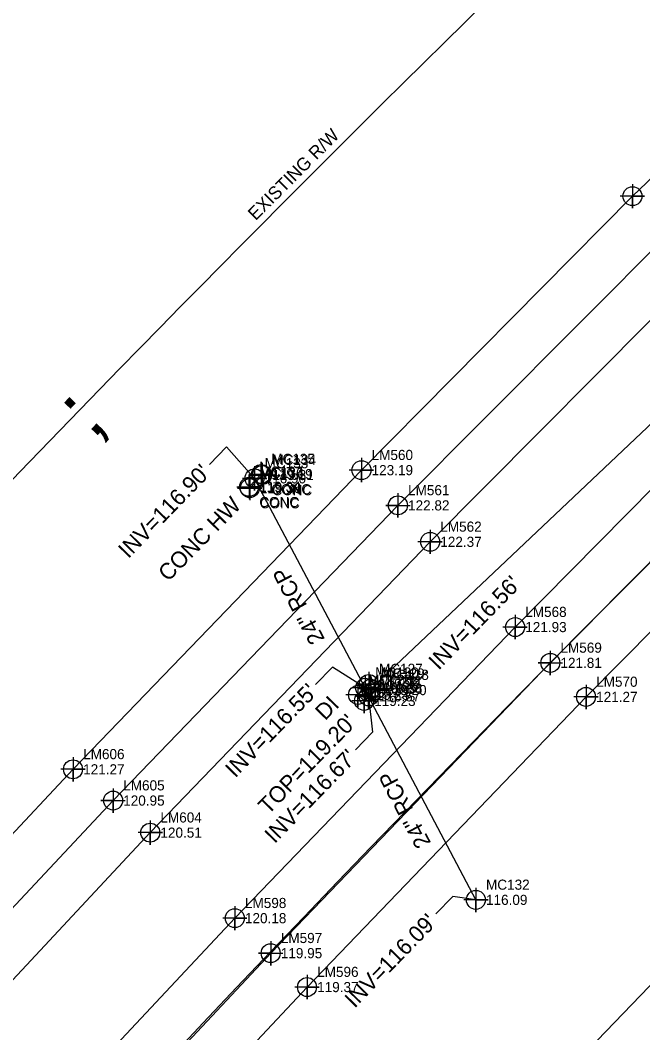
# Model space of a CAD drawing. Extents: x 2262665 to 2270527, y 505476 to 514960.
# Drawn here: x 2263849.8 to 2264003.5, y 506981.6 to 507231.5 of the extents above; entities that cross this region are included whole.
import ezdxf

# ---------------------------------------------------------------- set-up
doc = ezdxf.new("R2010")
doc.units = 0
for name, color, linetype in [('Exist Horizontal Alignment', 7, 'Continuous'), ('Exist Right of Way Control of Access CA Symbol CELL', 7, 'Continuous'), ('Exist Right of Way Control of Access Line', 7, 'Continuous'), ('Exist Right of Way Control of Access Line Text', 7, 'Continuous'), ('Exist Roads EOP', 7, 'Continuous'), ('Exist Roads EOP Cogo Elevation', 7, 'Continuous'), ('Exist Roads EOP Cogo Number', 7, 'Continuous'), ('Exist Roads EOP Cogo Point CELL', 7, 'Continuous'), ('Exist Roads EOT', 7, 'Continuous'), ('Exist Roads EOT Cogo Elevation', 7, 'Continuous'), ('Exist Roads EOT Cogo Number', 7, 'Continuous'), ('Exist Roads EOT Cogo Point CELL', 7, 'Continuous'), ('Exist Structure Minor Drop Inlet', 7, 'Continuous'), ('Exist Structure Minor Drop Inlet Cogo Elevation', 7, 'Continuous'), ('Exist Structure Minor Drop Inlet Cogo Number', 7, 'Continuous'), ('Exist Structure Minor Drop Inlet Cogo Point CELL', 7, 'Continuous'), ('Exist Structure Minor Drop Inlet Text', 7, 'Continuous'), ('Exist Structure Minor Drop Inlet Top Elevation', 7, 'Continuous'), ('Exist Structure Minor Head and End Wall', 7, 'Continuous'), ('Exist Structure Minor Head and End Wall Cogo Comment', 7, 'Continuous'), ('Exist Structure Minor Head and End Wall Cogo Elevation', 7, 'Continuous'), ('Exist Structure Minor Head and End Wall Cogo Number', 7, 'Continuous'), ('Exist Structure Minor Head and End Wall Cogo Point CELL', 7, 'Continuous'), ('Exist Structure Minor Head and End Wall Text', 7, 'Continuous'), ('Exist Structure Minor Pipes RCP 15 Inch', 7, 'Continuous'), ('Exist Structure Minor Pipes RCP 15 Inch Cogo Elevation', 7, 'Continuous'), ('Exist Structure Minor Pipes RCP 15 Inch Cogo Number', 7, 'Continuous'), ('Exist Structure Minor Pipes RCP 15 Inch Cogo Point CELL', 7, 'Continuous'), ('Exist Structure Minor Pipes RCP 15 Inch Invert', 7, 'Continuous'), ('Exist Structure Minor Pipes RCP 15 Inch Leader', 7, 'Continuous'), ('Exist Structure Minor Pipes RCP 24 Inch', 7, 'Continuous'), ('Exist Structure Minor Pipes RCP 24 Inch Cogo Elevation', 7, 'Continuous'), ('Exist Structure Minor Pipes RCP 24 Inch Cogo Number', 7, 'Continuous'), ('Exist Structure Minor Pipes RCP 24 Inch Cogo Point CELL', 7, 'Continuous'), ('Exist Structure Minor Pipes RCP 24 Inch Invert', 7, 'Continuous'), ('Exist Structure Minor Pipes RCP 24 Inch Leader', 7, 'Continuous'), ('Exist Structure Minor Pipes RCP 24 Inch Text', 7, 'Continuous')]:
    doc.layers.add(name, color=color, linetype=linetype)

msp = doc.modelspace()

# ---------------------------------------------------------------- linework, layer by layer
at = {"layer": 'Exist Horizontal Alignment'}
msp.add_arc((2268061.07, 503049.99), 5730, 127.616931, 143.020357, dxfattribs=at)
at = {"layer": 'Exist Right of Way Control of Access CA Symbol CELL'}
msp.add_line((2263867.46, 507138.35), (2263867.46, 507138.35), dxfattribs=at)
at = {"layer": 'Exist Right of Way Control of Access Line'}
for radius, start, end in [(5830, 127.616931, 136.535841), (5630, 127.61693, 143.64618)]:
    msp.add_arc((2268046.88, 503073.7), radius, start, end, dxfattribs=at)
at = {"layer": 'Exist Roads EOP'}
for points in [[(2263431.28, 506536.92), (2263504.18, 506632.38), (2263573.42, 506719.36), (2263653.32, 506814.81), (2263719.57, 506890.44), (2263791.35, 506970.28), (2263862.84, 507046.6), (2263934.04, 507120.43), (2264000.92, 507188.05), (2264078.44, 507262.04), (2264154.29, 507332.27), (2264223.1, 507393.92), (2264268.87, 507433.64), (2264347.62, 507500.85), (2264430.75, 507568.3)], [(2263469.14, 506547.06), (2263523.2, 506617.87), (2263591.52, 506703.39), (2263671.63, 506798.32), (2263737.3, 506873.35), (2263809.43, 506953.36), (2263881.91, 507030.97), (2263950.99, 507102.74), (2264018.71, 507170.83), (2264094.67, 507244.07), (2264171.61, 507314.81), (2264239.42, 507375.15), (2264284.05, 507413.89), (2264363.42, 507481.09), (2264445.71, 507547.48)], [(2264462.22, 507524.39), (2264380.14, 507457.38), (2264302.14, 507390.91), (2264258.09, 507352.21), (2264191.46, 507293.09), (2264114.06, 507221.95), (2264040.8, 507151.34), (2263971.96, 507081.7), (2263902.78, 507009.86), (2263830.77, 506933.12), (2263758.25, 506852.96), (2263691.26, 506776.11), (2263614.79, 506683.99), (2263546.95, 506598.71), (2263491.29, 506528.51)], [(2263566.07, 506582.9), (2263633.6, 506668.21), (2263710.29, 506760.44), (2263776.61, 506836.54), (2263847.65, 506915.01), (2263920.6, 506992.86), (2263989.46, 507064.47), (2264058.52, 507134.18), (2264131.25, 507204.54), (2264208.6, 507275.8), (2264272.18, 507332.47), (2264317.94, 507372.43), (2264394.76, 507438.02), (2264476.1, 507504.56)]]:
    msp.add_lwpolyline(points, dxfattribs=at)
at = {"layer": 'Exist Roads EOP Cogo Point CELL'}
for points in [[(2264000.92, 507191.05), (2264000.92, 507185.05), (2264000.92, 507188.05), (2264003.92, 507188.05), (2263997.92, 507188.05)], [(2263934.04, 507123.43), (2263934.04, 507117.43), (2263934.04, 507120.43), (2263937.04, 507120.43), (2263931.04, 507120.43)], [(2263950.99, 507105.74), (2263950.99, 507099.74), (2263950.99, 507102.74), (2263953.99, 507102.74), (2263947.99, 507102.74)], [(2263971.96, 507084.7), (2263971.96, 507078.7), (2263971.96, 507081.7), (2263974.96, 507081.7), (2263968.96, 507081.7)], [(2263989.46, 507067.47), (2263989.46, 507061.47), (2263989.46, 507064.47), (2263992.46, 507064.47), (2263986.46, 507064.47)], [(2263862.84, 507049.6), (2263862.84, 507043.6), (2263862.84, 507046.6), (2263865.84, 507046.6), (2263859.84, 507046.6)], [(2263881.91, 507033.97), (2263881.91, 507027.97), (2263881.91, 507030.97), (2263884.91, 507030.97), (2263878.91, 507030.97)], [(2263902.78, 507012.86), (2263902.78, 507006.86), (2263902.78, 507009.86), (2263905.78, 507009.86), (2263899.78, 507009.86)], [(2263920.6, 506995.86), (2263920.6, 506989.86), (2263920.6, 506992.86), (2263923.6, 506992.86), (2263917.6, 506992.86)]]:
    msp.add_lwpolyline(points, dxfattribs=at)
for centre in [(2264000.92, 507188.05), (2263934.04, 507120.43), (2263950.99, 507102.74), (2263971.96, 507081.7), (2263989.46, 507064.47), (2263862.84, 507046.6), (2263881.91, 507030.97), (2263902.78, 507009.86), (2263920.6, 506992.86)]:
    msp.add_circle(centre, 2.34, dxfattribs=at)
at = {"layer": 'Exist Roads EOT'}
for points in [[(2262974.67, 505890.18), (2263029.96, 505977.46), (2263085.9, 506053.49), (2263144.56, 506130.39), (2263201.7, 506208.4), (2263259.29, 506286.49), (2263319.47, 506367.72), (2263384.67, 506453.96), (2263441.56, 506530.42), (2263514.19, 506624.81), (2263582.48, 506711.18), (2263662.29, 506806.28), (2263728.31, 506881.99), (2263800.44, 506961.7), (2263872.73, 507038.89), (2263943.04, 507111.74), (2264010.4, 507179.35), (2264086.35, 507252.71), (2264163.91, 507324.08), (2264231.29, 507384.52), (2264276.65, 507423.96), (2264355.6, 507490.59), (2264438.39, 507557.92)], [(2263556.15, 506590.57), (2263624.13, 506675.94), (2263700.55, 506768.22), (2263767.45, 506844.48), (2263838.89, 506923.58), (2263911.63, 507001.22), (2263980.65, 507072.87), (2264049.48, 507142.32), (2264122.55, 507212.96), (2264199.88, 507284.19), (2264264.92, 507342.07), (2264310.29, 507381.92), (2264387.25, 507447.54), (2264469.24, 507514.31)]]:
    msp.add_lwpolyline(points, dxfattribs=at)
at = {"layer": 'Exist Roads EOT Cogo Point CELL'}
for points in [[(2263943.04, 507114.74), (2263943.04, 507108.74), (2263943.04, 507111.74), (2263940.04, 507111.74), (2263946.04, 507111.74)], [(2263980.65, 507075.87), (2263980.65, 507069.87), (2263980.65, 507072.87), (2263977.65, 507072.87), (2263983.65, 507072.87)], [(2263872.73, 507041.89), (2263872.73, 507035.89), (2263872.73, 507038.89), (2263869.73, 507038.89), (2263875.73, 507038.89)], [(2263911.63, 507004.22), (2263911.63, 506998.22), (2263911.63, 507001.22), (2263908.63, 507001.22), (2263914.63, 507001.22)]]:
    msp.add_lwpolyline(points, dxfattribs=at)
for centre in [(2263943.04, 507111.74), (2263980.65, 507072.87), (2263872.73, 507038.89), (2263911.63, 507001.22)]:
    msp.add_circle(centre, 2.34, dxfattribs=at)
at = {"layer": 'Exist Structure Minor Drop Inlet'}
msp.add_lwpolyline([(2263935.87, 507067.65), (2263933.19, 507064.97), (2263934.68, 507063.48), (2263937.36, 507066.16)], close=True, dxfattribs=at)
at = {"layer": 'Exist Structure Minor Drop Inlet Cogo Point CELL'}
for points in [[(2263935.87, 507070.65), (2263935.87, 507064.65), (2263935.87, 507067.65), (2263938.87, 507067.65), (2263932.87, 507067.65)], [(2263937.39, 507069.16), (2263937.39, 507063.16), (2263937.39, 507066.16), (2263940.39, 507066.16), (2263934.39, 507066.16)], [(2263933.18, 507067.96), (2263933.18, 507061.96), (2263933.18, 507064.96), (2263936.18, 507064.96), (2263930.18, 507064.96)], [(2263934.68, 507066.48), (2263934.68, 507060.48), (2263934.68, 507063.48), (2263937.68, 507063.48), (2263931.68, 507063.48)]]:
    msp.add_lwpolyline(points, dxfattribs=at)
for centre in [(2263935.87, 507067.65), (2263933.18, 507064.96), (2263937.39, 507066.16), (2263934.68, 507063.48)]:
    msp.add_circle(centre, 2.34, dxfattribs=at)
at = {"layer": 'Exist Structure Minor Head and End Wall'}
msp.add_lwpolyline([(2263906.31, 507116.31), (2263909.27, 507119.47), (2263909.55, 507119.23), (2263906.46, 507116), (2263906.31, 507116.31)], dxfattribs=at)
at = {"layer": 'Exist Structure Minor Head and End Wall Cogo Point CELL'}
for points in [[(2263906.27, 507119.47), (2263912.27, 507119.47), (2263909.27, 507119.47), (2263909.27, 507122.47), (2263909.27, 507116.47)], [(2263906.55, 507119.23), (2263912.55, 507119.23), (2263909.55, 507119.23), (2263909.55, 507122.23), (2263909.55, 507116.23)], [(2263903.31, 507116.31), (2263909.31, 507116.31), (2263906.31, 507116.31), (2263906.31, 507119.31), (2263906.31, 507113.31)], [(2263903.46, 507116), (2263909.46, 507116), (2263906.46, 507116), (2263906.46, 507119), (2263906.46, 507113)]]:
    msp.add_lwpolyline(points, dxfattribs=at)
for centre in [(2263909.27, 507119.47), (2263909.55, 507119.23), (2263906.31, 507116.31), (2263906.46, 507116)]:
    msp.add_circle(centre, 2.34, dxfattribs=at)
at = {"layer": 'Exist Structure Minor Pipes RCP 15 Inch'}
msp.add_line((2263936.36, 507066.49), (2264284.19, 507395.68), dxfattribs=at)
at = {"layer": 'Exist Structure Minor Pipes RCP 15 Inch Cogo Point CELL'}
msp.add_lwpolyline([(2263936.36, 507069.49), (2263936.36, 507063.49), (2263936.36, 507066.49), (2263939.36, 507066.49), (2263933.36, 507066.49)], dxfattribs=at)
msp.add_circle((2263936.36, 507066.49), 2.34, dxfattribs=at)
at = {"layer": 'Exist Structure Minor Pipes RCP 15 Inch Leader'}
msp.add_lwpolyline([(2263936.36, 507066.49), (2263946.05, 507066.57), (2263950.24, 507070.86)], dxfattribs=at)
at = {"layer": 'Exist Structure Minor Pipes RCP 24 Inch'}
for p, q in [((2263934.93, 507066.73), (2263907.64, 507118.41)), ((2263962.28, 507014.38), (2263935.81, 507064.59))]:
    msp.add_line(p, q, dxfattribs=at)
at = {"layer": 'Exist Structure Minor Pipes RCP 24 Inch Cogo Point CELL'}
for points in [[(2263907.64, 507121.41), (2263907.64, 507115.41), (2263907.64, 507118.41), (2263910.64, 507118.41), (2263904.64, 507118.41)], [(2263934.93, 507069.73), (2263934.93, 507063.73), (2263934.93, 507066.73), (2263937.93, 507066.73), (2263931.93, 507066.73)], [(2263935.81, 507067.59), (2263935.81, 507061.59), (2263935.81, 507064.59), (2263938.81, 507064.59), (2263932.81, 507064.59)], [(2263962.28, 507017.38), (2263962.28, 507011.38), (2263962.28, 507014.38), (2263965.28, 507014.38), (2263959.28, 507014.38)]]:
    msp.add_lwpolyline(points, dxfattribs=at)
for centre in [(2263907.64, 507118.41), (2263934.93, 507066.73), (2263935.81, 507064.59), (2263962.28, 507014.38)]:
    msp.add_circle(centre, 2.34, dxfattribs=at)
at = {"layer": 'Exist Structure Minor Pipes RCP 24 Inch Leader'}
for points in [[(2263907.64, 507118.41), (2263900.75, 507126.16), (2263896.56, 507121.86)], [(2263934.93, 507066.73), (2263926.91, 507071.81), (2263922.71, 507067.51)], [(2263935.81, 507064.59), (2263936.79, 507055.73), (2263932.6, 507051.43)], [(2263962.28, 507014.38), (2263956.61, 507015.21), (2263952.42, 507010.92)]]:
    msp.add_lwpolyline(points, dxfattribs=at)

# ---------------------------------------------------------------- texts
at = {"layer": 'Exist Right of Way Control of Access CA Symbol CELL'}
msp.add_text(';', height=15, rotation=45.7976, dxfattribs=at).set_placement((2263867.61, 507127.74))
at = {"layer": 'Exist Right of Way Control of Access Line Text'}
msp.add_text('EXISTING R/W', height=3.2, rotation=45.0573, dxfattribs=at).set_placement((2263907.96, 507181.88))
at = {"layer": 'Exist Roads EOP Cogo Elevation'}
for s, p in [('123.19', (2263936.54, 507119.18)), ('122.37', (2263953.49, 507101.49)), ('121.93', (2263974.46, 507080.45)), ('121.27', (2263991.96, 507063.22)), ('121.27', (2263865.34, 507045.35)), ('120.51', (2263884.41, 507029.72)), ('120.18', (2263905.28, 507008.61)), ('119.37', (2263923.1, 506991.61))]:
    msp.add_text(s, height=2.5, dxfattribs=at).set_placement(p)
at = {"layer": 'Exist Roads EOP Cogo Number'}
for s, p in [('LM560', (2263936.54, 507122.93)), ('LM562', (2263953.49, 507105.24)), ('LM568', (2263974.46, 507084.2)), ('LM570', (2263991.96, 507066.97)), ('LM606', (2263865.34, 507049.1)), ('LM604', (2263884.41, 507033.47)), ('LM598', (2263905.28, 507012.36)), ('LM596', (2263923.1, 506995.36))]:
    msp.add_text(s, height=2.5, dxfattribs=at).set_placement(p)
at = {"layer": 'Exist Roads EOT Cogo Elevation'}
for s, p in [('122.82', (2263945.54, 507110.49)), ('121.81', (2263983.15, 507071.62)), ('120.95', (2263875.23, 507037.64)), ('119.95', (2263914.13, 506999.97))]:
    msp.add_text(s, height=2.5, dxfattribs=at).set_placement(p)
at = {"layer": 'Exist Roads EOT Cogo Number'}
for s, p in [('LM561', (2263945.54, 507114.24)), ('LM569', (2263983.15, 507075.37)), ('LM605', (2263875.23, 507041.39)), ('LM597', (2263914.13, 507003.72))]:
    msp.add_text(s, height=2.5, dxfattribs=at).set_placement(p)
at = {"layer": 'Exist Structure Minor Drop Inlet Cogo Elevation'}
for s, p in [('119.23', (2263938.37, 507066.4)), ('119.20', (2263939.89, 507064.91)), ('119.23', (2263935.68, 507063.71)), ('119.23', (2263937.18, 507062.23))]:
    msp.add_text(s, height=2.5, dxfattribs=at).set_placement(p)
at = {"layer": 'Exist Structure Minor Drop Inlet Cogo Number'}
for s, p in [('MC127', (2263938.37, 507070.15)), ('MC126', (2263935.68, 507067.46)), ('MC128', (2263939.89, 507068.66)), ('MC125', (2263937.18, 507065.98))]:
    msp.add_text(s, height=2.5, dxfattribs=at).set_placement(p)
at = {"layer": 'Exist Structure Minor Drop Inlet Text'}
msp.add_text('DI', height=4, rotation=45.6932, dxfattribs=at).set_placement((2263925.07, 507058.46))
at = {"layer": 'Exist Structure Minor Drop Inlet Top Elevation'}
msp.add_text("TOP=119.20'", height=4, rotation=45.6932, dxfattribs=at).set_placement((2263911.03, 507035.26))
at = {"layer": 'Exist Structure Minor Head and End Wall Cogo Comment'}
for p in [(2263911.77, 507114.47), (2263912.05, 507114.23), (2263908.81, 507111.31), (2263908.96, 507111)]:
    msp.add_text('CONC', height=2.5, dxfattribs=at).set_placement(p)
at = {"layer": 'Exist Structure Minor Head and End Wall Cogo Elevation'}
for s, p in [('119.19', (2263911.77, 507118.22)), ('119.31', (2263912.05, 507117.98)), ('119.34', (2263908.81, 507115.06)), ('119.36', (2263908.96, 507114.75))]:
    msp.add_text(s, height=2.5, dxfattribs=at).set_placement(p)
at = {"layer": 'Exist Structure Minor Head and End Wall Cogo Number'}
for s, p in [('MC135', (2263911.77, 507121.97)), ('MC134', (2263912.05, 507121.73)), ('MC137', (2263908.81, 507118.81)), ('MC136', (2263908.96, 507118.5))]:
    msp.add_text(s, height=2.5, dxfattribs=at).set_placement(p)
at = {"layer": 'Exist Structure Minor Head and End Wall Text'}
msp.add_text('CONC HW', height=4, rotation=45.6932, dxfattribs=at).set_placement((2263886.33, 507092.74))
at = {"layer": 'Exist Structure Minor Pipes RCP 15 Inch Cogo Elevation'}
msp.add_text('116.56', height=2.5, dxfattribs=at).set_placement((2263938.86, 507065.24))
at = {"layer": 'Exist Structure Minor Pipes RCP 15 Inch Cogo Number'}
msp.add_text('MC129', height=2.5, dxfattribs=at).set_placement((2263938.86, 507068.99))
at = {"layer": 'Exist Structure Minor Pipes RCP 15 Inch Invert'}
msp.add_text("INV=116.56'", height=4, rotation=45.6932, dxfattribs=at).set_placement((2263953.07, 507070.9))
at = {"layer": 'Exist Structure Minor Pipes RCP 24 Inch Cogo Elevation'}
for s, p in [('116.90', (2263910.14, 507117.16)), ('116.55', (2263937.43, 507065.48)), ('116.67', (2263938.31, 507063.34)), ('116.09', (2263964.78, 507013.13))]:
    msp.add_text(s, height=2.5, dxfattribs=at).set_placement(p)
at = {"layer": 'Exist Structure Minor Pipes RCP 24 Inch Cogo Number'}
for s, p in [('MC133', (2263910.14, 507120.91)), ('MC130', (2263937.43, 507069.23)), ('MC131', (2263938.31, 507067.09)), ('MC132', (2263964.78, 507016.88))]:
    msp.add_text(s, height=2.5, dxfattribs=at).set_placement(p)
at = {"layer": 'Exist Structure Minor Pipes RCP 24 Inch Invert'}
for s, p in [("INV=116.90'", (2263876.49, 507098.43)), ("INV=116.55'", (2263902.86, 507044.31)), ("INV=116.67'", (2263912.61, 507028.09)), ("INV=116.09'", (2263932.35, 506987.49))]:
    msp.add_text(s, height=4, rotation=45.6932, dxfattribs=at).set_placement(p)
at = {"layer": 'Exist Structure Minor Pipes RCP 24 Inch Text'}
for rotation, p in [(117.8329, (2263925.09, 507078.72)), (117.7993, (2263951.28, 507028.43))]:
    msp.add_text('24" RCP', height=4, rotation=rotation, dxfattribs=at).set_placement(p)

doc.saveas('drawing.dxf')
